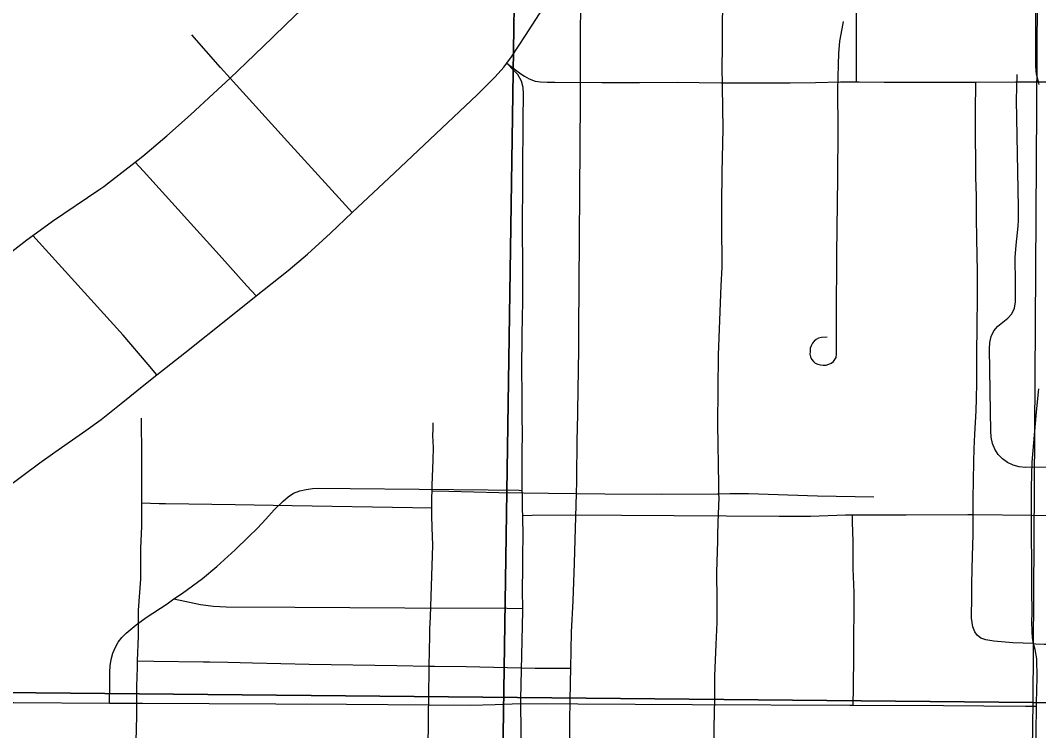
# Model space of a CAD drawing. Extents: x 0 to 34, y 0 to 22.
# Drawn here: x 13.589 to 14.09, y 17.213 to 17.563 of the extents above; entities that cross this region are included whole.
import ezdxf

# ---------------------------------------------------------------- set-up
doc = ezdxf.new("R2010")
doc.units = 0
for name, color, linetype in [('GM_X_City_Street', 7, 'Continuous'), ('GM_X_County_Road', 7, 'Continuous'), ('GM_X_Section', 7, 'Continuous'), ('GM_X_Township_Road', 7, 'Continuous'), ('GM_X_US_Shield', 7, 'Continuous')]:
    doc.layers.add(name, color=color, linetype=linetype)

msp = doc.modelspace()

# ---------------------------------------------------------------- linework, layer by layer
at = {"layer": 'GM_X_City_Street'}
for points in [[(14.00051, 17.53246), (14.00049, 17.53979), (14.0004, 17.56476), (14.00048, 17.5835), (14.00061, 17.60528), (14.00076, 17.61762), (14.00079, 17.62071), (14.00082, 17.6238), (14.00087, 17.63307), (14.00099, 17.64546), (14.00112, 17.65479), (14.00114, 17.65622), (14.00141, 17.67662), (14.00155, 17.68909), (14.00173, 17.69845), (14.00169, 17.70779), (14.00179, 17.7172), (14.00171, 17.72646), (14.00179, 17.73384), (14.00181, 17.73529)], [(14.09008, 17.53238), (14.08908, 17.53617), (14.08879, 17.53994), (14.08874, 17.54478), (14.08882, 17.56243), (14.08891, 17.57806), (14.089, 17.59319), (14.08914, 17.61045), (14.08931, 17.63035), (14.08939, 17.64006), (14.08931, 17.64598), (14.08919, 17.65424), (14.08911, 17.66884), (14.08906, 17.6769), (14.089, 17.68934), (14.08908, 17.70353), (14.08913, 17.71324), (14.0892, 17.72607), (14.08923, 17.73051), (14.08925, 17.73349)], [(13.85921, 17.20839), (13.85929, 17.21766), (13.85943, 17.22696), (13.85952, 17.23626), (13.85969, 17.24333), (13.86012, 17.26104), (13.86091, 17.27649), (13.8616, 17.29508), (13.86259, 17.3295), (13.86276, 17.33539), (13.86278, 17.35708), (13.86297, 17.36018), (13.86372, 17.40051), (13.86364, 17.40985), (13.86442, 17.52356), (13.86446, 17.53604), (13.86442, 17.54758), (13.86455, 17.55686), (13.8647, 17.56898), (13.86467, 17.57831), (13.86472, 17.59001), (13.86445, 17.59969), (13.86441, 17.60121)], [(13.82813, 17.54161), (13.83049, 17.54476), (13.83745, 17.55521), (13.85414, 17.5814), (13.85775, 17.5871)], [(13.93267, 17.32928), (13.93256, 17.33371), (13.93211, 17.36368), (13.93252, 17.39778), (13.93383, 17.43188), (13.93429, 17.44104), (13.93404, 17.46288), (13.93408, 17.46902), (13.93409, 17.47213), (13.93424, 17.48764), (13.93475, 17.5093), (13.93432, 17.54023), (13.9344, 17.5487), (13.9344, 17.55912), (13.93463, 17.57114), (13.93478, 17.58009)], [(13.58444, 17.4488), (13.59178, 17.45453), (13.59475, 17.45668), (13.60436, 17.46363), (13.62724, 17.47915), (13.62967, 17.48079), (13.63205, 17.48256), (13.64517, 17.49285), (13.64891, 17.49579), (13.66075, 17.50575), (13.67234, 17.51605), (13.68373, 17.52656), (13.69187, 17.53427), (13.70397, 17.54574), (13.71291, 17.55435), (13.71955, 17.56082), (13.73072, 17.57152)], [(13.98605, 17.40651), (13.98314, 17.40638), (13.98179, 17.40605), (13.98057, 17.40546), (13.9795, 17.40458), (13.9787, 17.40362), (13.97804, 17.4023), (13.97768, 17.40105), (13.97754, 17.39952), (13.97751, 17.39823), (13.97779, 17.39683), (13.97824, 17.39562), (13.97917, 17.39455), (13.98005, 17.39379), (13.98138, 17.39316), (13.98263, 17.39291), (13.98407, 17.39267), (13.98545, 17.39279), (13.98685, 17.39316), (13.98801, 17.39373), (13.98905, 17.39455), (13.98984, 17.39556), (13.99035, 17.39658), (13.99061, 17.39814), (13.99053, 17.40425), (13.99064, 17.41676), (13.99074, 17.44756), (13.99122, 17.48491), (13.99138, 17.50892), (13.99117, 17.52848), (13.99155, 17.54087), (13.99171, 17.54628), (13.99226, 17.55242), (13.99338, 17.55856), (13.99402, 17.56209)], [(13.7521, 17.4679), (13.74704, 17.47347), (13.72023, 17.50301), (13.69187, 17.53427), (13.68723, 17.53939), (13.67306, 17.55549)], [(13.7521, 17.4679), (13.77294, 17.48758), (13.81358, 17.52594), (13.8225, 17.53483), (13.82668, 17.53967), (13.82813, 17.54161)], [(13.82813, 17.54161), (13.83244, 17.53837), (13.83512, 17.53636), (13.8369, 17.53514), (13.83914, 17.53379), (13.84215, 17.53279), (13.84472, 17.53245), (13.84807, 17.53223), (13.85187, 17.53223), (13.87499, 17.53209), (13.89357, 17.5321), (13.91211, 17.53216), (13.93377, 17.53194), (13.96784, 17.53192), (13.98019, 17.53204), (13.99254, 17.53242), (14.00051, 17.53246)], [(14.13343, 17.34284), (14.08366, 17.34232), (14.08058, 17.34266), (14.07759, 17.34341), (14.07479, 17.34468), (14.07227, 17.34648), (14.07014, 17.34872), (14.0685, 17.35132), (14.06739, 17.35419), (14.06678, 17.35723), (14.06654, 17.36035), (14.06641, 17.3697), (14.0659, 17.40082), (14.06611, 17.40394), (14.06678, 17.40692), (14.06812, 17.40961), (14.07012, 17.4119), (14.07495, 17.41588), (14.07702, 17.41809), (14.07821, 17.42087), (14.0787, 17.42393), (14.07867, 17.4333), (14.0786, 17.44574), (14.07908, 17.45192), (14.08013, 17.46118), (14.08029, 17.46427), (14.08027, 17.47049), (14.07918, 17.52331), (14.07933, 17.52952), (14.0795, 17.53608)], [(14.00051, 17.53246), (14.00182, 17.53247), (14.01411, 17.53229), (14.0376, 17.5322), (14.05918, 17.53222)], [(14.05782, 17.31916), (14.05797, 17.32723), (14.05805, 17.33565), (14.05827, 17.34528), (14.05842, 17.3515), (14.05872, 17.35876), (14.05931, 17.37015), (14.05961, 17.37622), (14.05975, 17.38391), (14.05975, 17.39309), (14.05975, 17.39901), (14.0599, 17.4113), (14.06005, 17.42669), (14.06002, 17.43892), (14.05976, 17.45496), (14.05961, 17.46547), (14.05961, 17.47598), (14.05925, 17.48538), (14.05918, 17.49468), (14.05908, 17.50394), (14.059, 17.5131), (14.0591, 17.51906), (14.05917, 17.53074), (14.05918, 17.53222)], [(14.05918, 17.53222), (14.07868, 17.53241), (14.09008, 17.53238)], [(14.09033, 17.53104), (14.09008, 17.53238)], [(14.09008, 17.53238), (14.10008, 17.53235), (14.1156, 17.53215), (14.15959, 17.53198), (14.1794, 17.53177), (14.18623, 17.53177)], [(13.70474, 17.42683), (13.70021, 17.43189), (13.68801, 17.44553), (13.64925, 17.48834), (13.64517, 17.49285)], [(13.70474, 17.42683), (13.72042, 17.43945), (13.72994, 17.44742), (13.74143, 17.45783), (13.7521, 17.4679)], [(13.65587, 17.38792), (13.65155, 17.39304), (13.63926, 17.40756), (13.60908, 17.44086), (13.60099, 17.44979), (13.59475, 17.45668)], [(13.65587, 17.38792), (13.66962, 17.3988), (13.69151, 17.41617), (13.70474, 17.42683)], [(13.5399, 17.29994), (13.55622, 17.31259), (13.5808, 17.33155), (13.5981, 17.34451), (13.60562, 17.34989), (13.62088, 17.3605), (13.62847, 17.36599), (13.63818, 17.3738), (13.65022, 17.38345), (13.65587, 17.38792)], [(14.08755, 17.25545), (14.08716, 17.25824), (14.08691, 17.26151), (14.08683, 17.26644), (14.08689, 17.27053), (14.08683, 17.2822), (14.08678, 17.29354), (14.0867, 17.31084), (14.08658, 17.31877), (14.08655, 17.32015), (14.0866, 17.33256), (14.08702, 17.34495), (14.08916, 17.36965), (14.0902, 17.38102)], [(13.64437, 17.0981), (13.64461, 17.10408), (13.64516, 17.17376), (13.64517, 17.19351), (13.6454, 17.19658), (13.64576, 17.21515), (13.64594, 17.2182), (13.64592, 17.23374), (13.64618, 17.2399), (13.64624, 17.2428), (13.64627, 17.24698), (13.64686, 17.25907), (13.64686, 17.27188), (13.64785, 17.28716), (13.64785, 17.30244), (13.64835, 17.31328), (13.64835, 17.3248), (13.64835, 17.33349), (13.64835, 17.35074), (13.64829, 17.3634), (13.64818, 17.36665)], [(13.78944, 17.20372), (13.78982, 17.23167), (13.78996, 17.24094), (13.79001, 17.2444), (13.79023, 17.25953), (13.79032, 17.26259), (13.79058, 17.26868), (13.79174, 17.30404), (13.79146, 17.31267), (13.79125, 17.31838), (13.79123, 17.32133), (13.79124, 17.32233), (13.79124, 17.32433), (13.79128, 17.32737), (13.79136, 17.33076), (13.79142, 17.33354), (13.79191, 17.34597), (13.792, 17.35211), (13.79182, 17.3581), (13.79189, 17.3612), (13.7919, 17.36426)], [(13.63249, 17.22619), (13.6326, 17.23521), (13.63267, 17.24144), (13.6329, 17.24457), (13.63335, 17.24772), (13.6342, 17.25082), (13.63545, 17.25369), (13.63676, 17.25613), (13.63852, 17.25847), (13.64077, 17.2607), (13.6456, 17.26465), (13.65062, 17.26831), (13.66082, 17.27516), (13.66426, 17.27749), (13.66843, 17.28031), (13.6783, 17.28753), (13.68533, 17.29349), (13.6944, 17.30178), (13.70104, 17.30813), (13.70539, 17.31244), (13.70953, 17.31689), (13.71357, 17.32139), (13.71805, 17.32575), (13.72044, 17.32781), (13.72318, 17.32959), (13.72623, 17.33073), (13.72934, 17.33146), (13.73246, 17.33191), (13.73561, 17.3321), (13.75106, 17.33186), (13.819, 17.33134), (13.83423, 17.33105), (13.83581, 17.33102)], [(13.79136, 17.33076), (13.79957, 17.33055), (13.82427, 17.32991), (13.8488, 17.32963), (13.86259, 17.3295), (13.87643, 17.32937), (13.90417, 17.3292), (13.93192, 17.32925), (13.93267, 17.32928), (13.93807, 17.32946), (13.94731, 17.32947), (13.98126, 17.32836), (14.00902, 17.32782)], [(13.92876, 17.17146), (13.92877, 17.17723), (13.92957, 17.19256), (13.93028, 17.2028), (13.93028, 17.21409), (13.93063, 17.22821), (13.93064, 17.23951), (13.93123, 17.2551), (13.93173, 17.26595), (13.93173, 17.27679), (13.93171, 17.29072), (13.9322, 17.306), (13.93217, 17.30909), (13.93235, 17.31512), (13.93272, 17.32749), (13.93267, 17.32928)], [(13.64835, 17.3248), (13.65692, 17.32461), (13.66004, 17.32454), (13.69434, 17.324), (13.72245, 17.32352), (13.78181, 17.32249), (13.79124, 17.32233)], [(13.83607, 17.31867), (13.8406, 17.31871), (13.85971, 17.31888), (13.88474, 17.31881), (13.96231, 17.31832), (13.97783, 17.31828), (13.995, 17.31887), (13.99843, 17.31887), (14.00624, 17.31887), (14.02494, 17.31897), (14.05531, 17.31919), (14.05782, 17.31916), (14.08658, 17.31877), (14.09658, 17.31855)], [(13.9988, 17.22513), (13.9989, 17.23392), (13.99908, 17.24951), (13.99926, 17.28063), (13.99884, 17.29252), (13.99884, 17.30585), (13.99854, 17.31532), (13.99843, 17.31887)], [(14.08755, 17.25545), (14.07739, 17.25587), (14.06803, 17.2566), (14.0642, 17.25729), (14.06165, 17.25822), (14.05991, 17.25961), (14.05875, 17.26135), (14.05772, 17.26375), (14.05713, 17.26807), (14.05716, 17.27906), (14.05719, 17.28518), (14.05752, 17.29881), (14.05782, 17.30917), (14.05782, 17.31761), (14.05782, 17.31916)], [(13.66426, 17.27749), (13.6773, 17.27479), (13.6837, 17.27397), (13.6899, 17.27364), (13.72382, 17.27347), (13.77796, 17.27317), (13.8283, 17.27289), (13.83604, 17.27285)], [(13.64627, 17.24698), (13.65436, 17.24685), (13.67882, 17.24646), (13.68175, 17.24647), (13.69078, 17.24625), (13.703, 17.24593), (13.7308, 17.24539), (13.77403, 17.24468), (13.79001, 17.2444), (13.79259, 17.24436), (13.8081, 17.24414), (13.84217, 17.24342), (13.85457, 17.24335), (13.85969, 17.24333)], [(14.0767, 17.10027), (14.07809, 17.10118), (14.08037, 17.10315), (14.08239, 17.10539), (14.08411, 17.10787), (14.08547, 17.11054), (14.08645, 17.11339), (14.08708, 17.11635), (14.08765, 17.12249), (14.08803, 17.12875), (14.08789, 17.1486), (14.08813, 17.16222), (14.08877, 17.19833), (14.08905, 17.22468)]]:
    msp.add_lwpolyline(points, dxfattribs=at)
at = {"layer": 'GM_X_County_Road'}
for points in [[(13.83581, 17.33102), (13.83568, 17.34302), (13.83568, 17.34975), (13.83584, 17.3591), (13.83568, 17.36748), (13.83568, 17.37914), (13.83562, 17.3902), (13.83568, 17.40787), (13.83601, 17.4243), (13.83601, 17.43677), (13.83601, 17.44598), (13.83584, 17.45566), (13.83592, 17.46445), (13.83601, 17.47964), (13.83615, 17.49522), (13.83618, 17.50575), (13.83624, 17.51696), (13.83634, 17.52308), (13.83634, 17.52654), (13.83623, 17.52955), (13.83545, 17.53279), (13.83355, 17.53603), (13.83177, 17.53782), (13.82813, 17.54161)], [(13.83607, 17.31867), (13.836, 17.32134), (13.83584, 17.32823), (13.83581, 17.33102)], [(13.83604, 17.27285), (13.836, 17.2816), (13.83616, 17.29293), (13.83616, 17.29966), (13.83617, 17.30787), (13.83607, 17.31867)], [(13.83517, 17.22599), (13.83517, 17.2282), (13.8355, 17.24235), (13.83604, 17.27162), (13.83604, 17.27285)], [(13.83463, 17.16389), (13.83464, 17.17251), (13.83465, 17.17536), (13.83466, 17.17868), (13.83501, 17.19785), (13.83519, 17.21266), (13.83517, 17.22599)]]:
    msp.add_lwpolyline(points, dxfattribs=at)
at = {"layer": 'GM_X_Section'}
for points in [[(15.11019, 18.22945), (15.0949, 17.21752), (14.08752, 17.22638), (14.09372, 18.2398)], [(13.83937, 18.07027), (13.82408, 17.05834), (12.81671, 17.06719), (12.8229, 18.08062)], [(14.84601, 18.05685), (14.82918, 17.05022), (13.82408, 17.05834), (13.83937, 18.07027)], [(14.08752, 17.22638), (15.0949, 17.21752), (15.08073, 16.20673), (14.07331, 16.24402)]]:
    msp.add_lwpolyline(points, close=True, dxfattribs=at)
at = {"layer": 'GM_X_Township_Road'}
for points in [[(14.08905, 17.22468), (14.08906, 17.22632), (14.08938, 17.23882), (14.08925, 17.24796), (14.08849, 17.25264), (14.08755, 17.25545)], [(14.08755, 17.25545), (14.08877, 17.25539), (14.09291, 17.25528), (14.0984, 17.2552), (14.12229, 17.25513), (14.15952, 17.25505), (14.18424, 17.25522)], [(13.57799, 17.2264), (13.58541, 17.22642), (13.63249, 17.22619)], [(13.63249, 17.22619), (13.64874, 17.2261), (13.71436, 17.22577), (13.74921, 17.22559), (13.81013, 17.22516), (13.82251, 17.22551), (13.83517, 17.22599)], [(13.83517, 17.22599), (13.91942, 17.22552), (13.99713, 17.22514), (13.9988, 17.22513)], [(13.9988, 17.22513), (14.04335, 17.22491), (14.06323, 17.22481), (14.08369, 17.22471), (14.08905, 17.22468)]]:
    msp.add_lwpolyline(points, dxfattribs=at)
at = {"layer": 'GM_X_US_Shield'}
for points in [[(13.2404, 18.2489), (13.2404, 17.23459), (14.08752, 17.22638), (14.09372, 18.2398)], [(13.2404, 17.23459), (13.2404, 16.24226), (14.07331, 16.24402), (14.08752, 17.22638)]]:
    msp.add_lwpolyline(points, close=True, dxfattribs=at)

doc.saveas('drawing.dxf')
